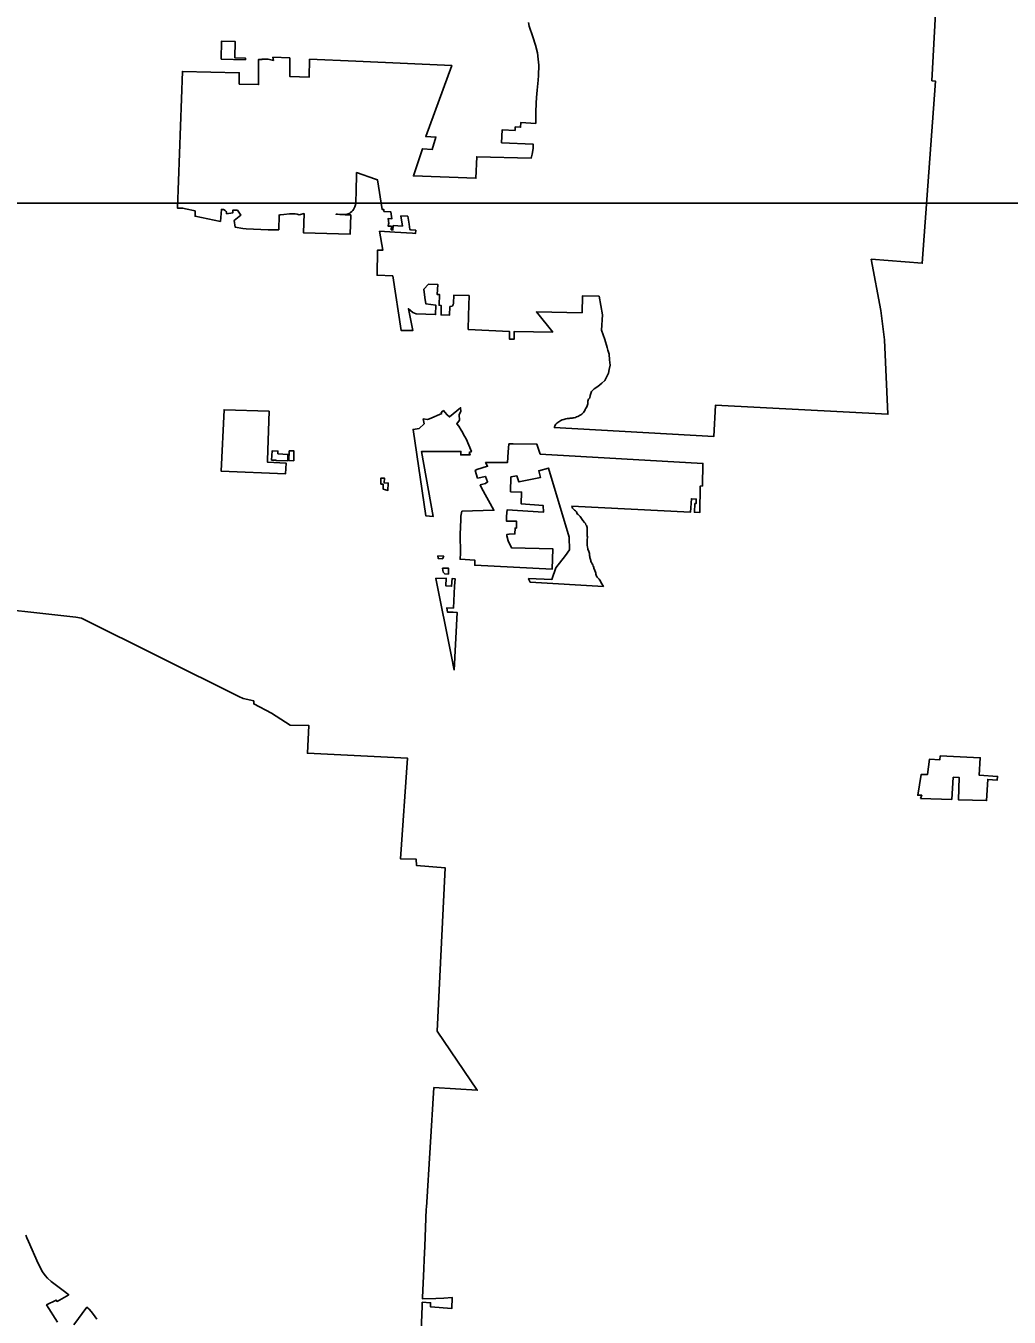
# Model space of a CAD drawing. Extents: x 1674899 to 2057726, y 653888 to 988278.
# Drawn here: x 1803723 to 1831756, y 730859 to 767682 of the extents above; entities that cross this region are included whole.
import ezdxf

# ---------------------------------------------------------------- set-up
doc = ezdxf.new("R2010")
doc.units = 0
doc.layers.add('GM_X_Corporation', color=7, linetype='Continuous')
doc.layers.add('SH_Named_Boundary', color=7, linetype='Continuous')

msp = doc.modelspace()

# ---------------------------------------------------------------- linework, layer by layer
at = {"layer": 'GM_X_Corporation'}
for points in [[(1818053, 767779), (1818074, 767676), (1818180, 767367), (1818251, 767133), (1818305, 766910), (1818332, 766734), (1818343, 766558), (1818335, 766269), (1818328, 766137), (1818297, 765848), (1818280, 765638), (1818270, 765475), (1818260, 765220), (1818258, 764901), (1817832, 764921), (1817826, 764791), (1817676, 764798), (1817672, 764698), (1817302, 764716), (1817285, 764346), (1818189, 764304), (1818189, 764182), (1818155, 764021), (1818138, 763950), (1818130, 763912), (1816580, 763951), (1816553, 763337), (1814774, 763400), (1815027, 764176), (1815311, 764158), (1815412, 764509), (1815124, 764526), (1815864, 766555), (1813131, 766674), (1811812, 766729), (1811796, 766216), (1811252, 766235), (1811245, 766768), (1810767, 766788), (1810783, 766695), (1810629, 766731), (1810459, 766734), (1810457, 766724), (1810356, 766725), (1810359, 766356), (1810358, 766008), (1809808, 766020), (1809808, 766345), (1808185, 766383), (1808045, 762485), (1808195, 762479), (1808275, 762459), (1808546, 762402), (1808548, 762250), (1809272, 762106), (1809298, 762449), (1809355, 762441), (1809405, 762419), (1809431, 762391), (1809443, 762364), (1809447, 762323), (1809626, 762351), (1809624, 762423), (1809754, 762422), (1809856, 762286), (1809663, 762131), (1809689, 761942), (1809909, 761903), (1810009, 761892), (1810629, 761862), (1810931, 761869), (1810942, 762284), (1810976, 762290), (1811074, 762298), (1811239, 762322), (1811286, 762320), (1811393, 762324), (1811462, 762312), (1811518, 762292), (1811655, 762328), (1811639, 761776), (1812969, 761741), (1812988, 762288), (1812831, 762297), (1812765, 762300), (1812678, 762305), (1812570, 762310), (1812577, 762312), (1812587, 762314), (1812598, 762314), (1812612, 762314), (1812803, 762305), (1812823, 762305), (1812879, 762313), (1812915, 762325), (1812956, 762343), (1812983, 762362), (1813016, 762387), (1813043, 762416), (1813064, 762442), (1813096, 762498), (1813105, 762523), (1813114, 762551), (1813132, 762620), (1813135, 762709), (1813138, 762923), (1813152, 763497), (1813695, 763309), (1813751, 763290), (1813882, 762443), (1813929, 762440), (1813930, 762390), (1814128, 762379), (1814159, 762182), (1814050, 762187), (1814072, 762041), (1814063, 762041), (1814063, 761994), (1814050, 761993), (1814049, 761973), (1814143, 761968), (1814141, 761868), (1814190, 761864), (1814194, 761986), (1814461, 761971), (1814414, 762262), (1814611, 762254), (1814648, 762026), (1814674, 761870), (1814703, 761869), (1814838, 761852), (1814834, 761764), (1814747, 761770), (1814240, 761799), (1813809, 761823), (1813899, 761281), (1813752, 761287), (1813737, 760570), (1814182, 760551), (1814422, 758999), (1814760, 758997), (1814628, 759613), (1814754, 759504), (1814855, 759472), (1815402, 759447), (1815409, 759720), (1815130, 759752), (1815096, 759938), (1815073, 760175), (1815200, 760311), (1815464, 760306), (1815454, 760019), (1815517, 760018), (1815505, 759712), (1815562, 759710), (1815562, 759440), (1815805, 759434), (1815815, 759675), (1815875, 759690), (1815905, 759726), (1815915, 759771), (1815924, 760001), (1816357, 759991), (1816345, 759421), (1816337, 759023), (1817510, 758970), (1817510, 758751), (1817645, 758748), (1817646, 758969), (1818746, 758949), (1818281, 759525), (1819580, 759501), (1819589, 759981), (1820065, 759973), (1820161, 759439), (1820130, 759008), (1820232, 758737), (1820298, 758511), (1820311, 758433), (1820357, 758322), (1820367, 758155), (1820377, 758006), (1820350, 757879), (1820330, 757777), (1820268, 757644), (1820228, 757573), (1820146, 757493), (1820030, 757400), (1819921, 757328), (1819849, 757251), (1819809, 757140), (1819802, 757071), (1819764, 757036), (1819752, 757009), (1819747, 756982), (1819742, 756929), (1819740, 756900), (1819735, 756873), (1819725, 756846), (1819713, 756820), (1819694, 756793), (1819679, 756764), (1819667, 756737), (1819657, 756711), (1819640, 756684), (1819623, 756657), (1819596, 756631), (1819572, 756604), (1819546, 756587), (1819509, 756568), (1819483, 756551), (1819456, 756541), (1819419, 756529), (1819393, 756517), (1819356, 756507), (1819330, 756500), (1819296, 756495), (1819267, 756492), (1819240, 756490), (1819211, 756487), (1819184, 756485), (1819158, 756483), (1819121, 756478), (1819092, 756470), (1819065, 756461), (1819010, 756446), (1818976, 756432), (1818942, 756410), (1818915, 756393), (1818888, 756371), (1818862, 756352), (1818835, 756323), (1818816, 756296), (1818803, 756267), (1818787, 756232), (1823341, 755973), (1823382, 756864), (1828301, 756605), (1828206, 758728), (1828100, 759569), (1827823, 761026), (1829279, 760912), (1829652, 766108), (1829552, 766116), (1829696, 768760)], [(1814928, 728948), (1815014, 730928), (1815025, 731186), (1815026, 731286), (1815261, 731271), (1815257, 731158), (1815868, 731110), (1815880, 731419), (1815636, 731397), (1815409, 731388), (1815030, 731386), (1815032, 731417), (1815067, 732239), (1815078, 732503), (1815094, 732876), (1815139, 733945), (1815142, 733989), (1815356, 737406), (1816590, 737330), (1815452, 739017), (1815544, 740961), (1815673, 743675), (1814858, 743741), (1814854, 743918), (1814401, 743931), (1814606, 746798), (1811751, 746937), (1811795, 747728), (1811257, 747739), (1810722, 748085), (1810221, 748346), (1810220, 748433), (1809917, 748503), (1809792, 748562), (1805306, 750790), (1805153, 750816), (1803782, 750969), (1802362, 751127)], [(1803723, 733195), (1803753, 733119), (1803795, 733020), (1804075, 732390), (1804195, 732156), (1804274, 732048), (1804339, 731973), (1804443, 731878), (1804787, 731620), (1804948, 731499), (1804614, 731308), (1804591, 731344), (1804313, 731207), (1804627, 730720)], [(1805089, 730640), (1805465, 731142), (1805524, 731089), (1805581, 731025), (1805656, 730934), (1805745, 730801)]]:
    msp.add_lwpolyline(points, dxfattribs=at)
for points in [[(1809289, 766732), (1809985, 766716), (1809987, 766758), (1809683, 766765), (1809694, 767235), (1809300, 767244)], [(1810612, 755292), (1810658, 756694), (1809373, 756736), (1809288, 754986), (1811129, 754910), (1811144, 755214), (1810610, 755242)], [(1816229, 755985), (1816155, 756120), (1816137, 756153), (1816070, 756268), (1816006, 756329), (1816086, 756440), (1816075, 756589), (1816125, 756693), (1816118, 756793), (1815798, 756532), (1815732, 756586), (1815668, 756669), (1815627, 756709), (1815604, 756690), (1815562, 756650), (1815582, 756628), (1815234, 756477), (1815172, 756459), (1815052, 756473), (1815075, 756335), (1814933, 756204), (1814761, 756173), (1815125, 753710), (1815333, 753688), (1815005, 755547), (1816128, 755547), (1816123, 755447), (1816205, 755447), (1816386, 755447), (1816362, 755515), (1816424, 755540), (1816273, 755901)], [(1820146, 751766), (1820116, 751815), (1820105, 751843), (1820063, 751899), (1820038, 751931), (1820010, 751959), (1819996, 751987), (1819985, 752016), (1819971, 752044), (1819971, 752072), (1819964, 752100), (1819947, 752146), (1819918, 752217), (1819911, 752245), (1819901, 752273), (1819887, 752308), (1819866, 752344), (1819848, 752375), (1819834, 752407), (1819827, 752435), (1819816, 752463), (1819809, 752495), (1819799, 752523), (1819799, 752551), (1819795, 752580), (1819792, 752608), (1819792, 752636), (1819785, 752664), (1819771, 752692), (1819760, 752721), (1819746, 752752), (1819742, 752781), (1819732, 752816), (1819725, 752872), (1819725, 752900), (1819728, 752929), (1819725, 752957), (1819728, 752985), (1819728, 753017), (1819728, 753048), (1819732, 753080), (1819732, 753108), (1819725, 753140), (1819725, 753168), (1819728, 753200), (1819728, 753228), (1819725, 753260), (1819725, 753345), (1819721, 753373), (1819714, 753401), (1819704, 753429), (1819690, 753457), (1819675, 753489), (1819654, 753517), (1819598, 753574), (1819528, 753686), (1819471, 753743), (1819443, 753764), (1819432, 753792), (1819418, 753824), (1819394, 753852), (1819365, 753873), (1819337, 753898), (1819309, 753926), (1819295, 753954), (1819290, 753989), (1822676, 753818), (1822696, 754195), (1822837, 754188), (1822830, 754058), (1822798, 754060), (1822785, 753813), (1822939, 753805), (1822951, 754556), (1823017, 754562), (1823024, 755202), (1818387, 755471), (1818287, 755757), (1817619, 755760), (1817496, 755760), (1817477, 755529), (1817450, 755227), (1816850, 755229), (1816831, 755229), (1816887, 755122), (1816576, 755028), (1816532, 754999), (1816603, 754785), (1816825, 754835), (1816889, 754676), (1816826, 754636), (1816676, 754593), (1816713, 754504), (1817066, 753869), (1816155, 753841), (1816127, 753702), (1816127, 753603), (1816106, 753178), (1816113, 752649), (1816105, 752471), (1816527, 752441), (1816522, 752302), (1818729, 752189), (1818746, 752769), (1817564, 752801), (1817474, 752999), (1817439, 753141), (1817431, 753175), (1817499, 753189), (1817664, 753196), (1817671, 753360), (1817709, 753359), (1817714, 753553), (1817425, 753561), (1817430, 753702), (1817441, 753877), (1818479, 753812), (1818476, 754004), (1817844, 754054), (1817854, 754386), (1817542, 754395), (1817554, 754820), (1817723, 754846), (1817778, 754678), (1818397, 754803), (1818346, 754994), (1818628, 755073), (1819209, 753097), (1819220, 752742), (1819109, 752575), (1818829, 752223), (1818718, 751891), (1818056, 751920), (1818066, 751898), (1818099, 751822), (1820190, 751695)], [(1810728, 755301), (1810857, 755297), (1810856, 755285), (1811191, 755275), (1811195, 755462), (1810908, 755482), (1810911, 755558), (1810741, 755559)], [(1811226, 755561), (1811222, 755283), (1811362, 755280), (1811366, 755559)], [(1813846, 754609), (1813914, 754608), (1813912, 754471), (1814045, 754434), (1814053, 754644), (1813942, 754646), (1813944, 754786), (1813847, 754788)], [(1815466, 752566), (1815477, 752498), (1815478, 752490), (1815609, 752484), (1815614, 752498), (1815636, 752559)], [(1815597, 752221), (1815616, 752105), (1815664, 752051), (1815768, 752046), (1815776, 752213)], [(1815938, 749313), (1816016, 750955), (1815906, 750958), (1815742, 750964), (1815723, 751085), (1815913, 751081), (1815947, 751700), (1815959, 751917), (1815874, 751921), (1815861, 751703), (1815700, 751709), (1815710, 751929), (1815407, 751926), (1815849, 749748)], [(1829233, 745650), (1830121, 745621), (1830160, 746254), (1830334, 746244), (1830311, 745614), (1831110, 745588), (1831144, 746191), (1831418, 746175), (1831425, 746281), (1830905, 746311), (1830934, 746813), (1829792, 746863), (1829781, 746756), (1829489, 746772), (1829424, 746331), (1829252, 746334), (1829148, 745743), (1829266, 745743)]]:
    msp.add_lwpolyline(points, close=True, dxfattribs=at)
at = {"layer": 'SH_Named_Boundary'}
msp.add_lwpolyline([(1741253, 762626), (1916253, 762626), (1916253, 897626), (1741253, 897626)], close=True, dxfattribs=at)

doc.saveas('drawing.dxf')
